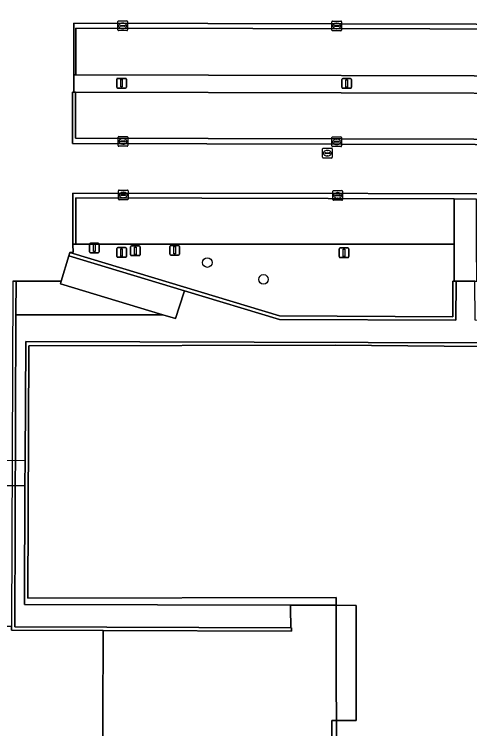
# Model space of a CAD drawing. Extents: x 161477 to 163040, y 383680 to 384871.
# Drawn here: x 162245.7 to 162292.3, y 384240.9 to 384314.1 of the extents above; entities that cross this region are included whole.
import ezdxf

# ---------------------------------------------------------------- set-up
doc = ezdxf.new("R2010")
doc.units = 0
for name, color, linetype in [('IMGEO_Boom', 7, 'Continuous'), ('IMGEO_Dek', 7, 'Continuous'), ('IMGEO_Groenvoorziening', 7, 'Continuous'), ('IMGEO_Kolk', 7, 'Continuous'), ('IMGEO_Lichtmast', 7, 'Continuous'), ('IMGEO_Muur', 7, 'Continuous'), ('IMGEO_Pand', 7, 'Continuous'), ('IMGEO_Pand_overbouw', 7, 'Continuous'), ('IMGEO_Parkeervlak_open', 7, 'Continuous'), ('IMGEO_Rijbaan_lokaal_open', 7, 'Continuous'), ('IMGEO_Rioolput', 7, 'Continuous'), ('IMGEO_Terreindeel_halfverhard', 7, 'Continuous'), ('IMGEO_Verkeersbordpaal', 7, 'Continuous'), ('IMGEO_Voetpad_gesloten', 7, 'Continuous'), ('IMGEO_Voetpad_op_trap', 7, 'Continuous'), ('IMGEO_Voetpad_open', 7, 'Continuous')]:
    doc.layers.add(name, color=color, linetype=linetype)

msp = doc.modelspace()

# ---------------------------------------------------------------- linework, layer by layer
at = {"layer": 'IMGEO_Boom'}
for centre in [(162265.43, 384288.63), (162271.18, 384286.91)]:
    msp.add_circle(centre, 0.489, dxfattribs=at)
at = {"layer": 'IMGEO_Dek'}
msp.add_lwpolyline([(162246.76, 384268.33), (162201.356, 384268.466), (162195.455, 384268.484), (162192.34, 384268.493), (162192.342, 384265.861), (162205.178, 384265.85), (162244.467, 384265.817), (162246.751, 384265.815)], close=True, dxfattribs=at)
at = {"layer": 'IMGEO_Groenvoorziening'}
for points in [[(162306.648, 384307.727), (162306.335, 384307.728), (162251.95, 384307.873), (162251.752, 384307.874), (162251.743, 384306.262), (162251.742, 384306.087), (162251.936, 384306.086), (162306.325, 384305.934), (162306.649, 384305.933)], [(162290.689, 384290.524), (162251.957, 384290.516), (162251.673, 384290.516), (162251.69, 384289.648), (162251.337, 384289.671), (162251.692, 384289.564), (162272.834, 384283.163), (162290.561, 384283.086), (162290.562, 384286.723), (162290.688, 384286.725)]]:
    msp.add_lwpolyline(points, close=True, dxfattribs=at)
at = {"layer": 'IMGEO_Kolk'}
for p, q in [((162256.265, 384312.458), (162256.265, 384313.31)), ((162256.34, 384313.384), (162257.192, 384313.384)), ((162256.524, 384312.878), (162256.524, 384312.89)), ((162256.962, 384312.841), (162256.564, 384312.841)), ((162256.567, 384312.927), (162256.965, 384312.927)), ((162256.753, 384313.164), (162256.778, 384313.164)), ((162257.008, 384312.89), (162257.008, 384312.878)), ((162257.266, 384313.31), (162257.266, 384312.458)), ((162278.179, 384312.435), (162278.179, 384313.287)), ((162278.254, 384313.361), (162279.106, 384313.361)), ((162278.438, 384312.855), (162278.438, 384312.867)), ((162278.876, 384312.818), (162278.478, 384312.818)), ((162278.481, 384312.904), (162278.879, 384312.904)), ((162278.667, 384313.141), (162278.692, 384313.141)), ((162278.922, 384312.867), (162278.922, 384312.855)), ((162279.18, 384313.287), (162279.18, 384312.435)), ((162257.192, 384312.384), (162256.34, 384312.384)), ((162256.776, 384312.604), (162256.751, 384312.604)), ((162279.106, 384312.361), (162278.254, 384312.361)), ((162278.69, 384312.581), (162278.665, 384312.581)), ((162256.289, 384300.619), (162256.289, 384301.471)), ((162256.364, 384301.545), (162257.216, 384301.545)), ((162256.591, 384301.088), (162256.989, 384301.088)), ((162256.777, 384301.325), (162256.802, 384301.325)), ((162257.29, 384301.471), (162257.29, 384300.619)), ((162278.183, 384300.581), (162278.183, 384301.433)), ((162278.258, 384301.507), (162279.11, 384301.507)), ((162278.671, 384301.287), (162278.696, 384301.287)), ((162279.184, 384301.433), (162279.184, 384300.581)), ((162257.216, 384300.545), (162256.364, 384300.545)), ((162256.548, 384301.039), (162256.548, 384301.051)), ((162256.986, 384301.002), (162256.588, 384301.002)), ((162256.8, 384300.765), (162256.775, 384300.765)), ((162257.032, 384301.051), (162257.032, 384301.039)), ((162279.11, 384300.507), (162278.258, 384300.507)), ((162278.442, 384301.001), (162278.442, 384301.013)), ((162278.88, 384300.964), (162278.482, 384300.964)), ((162278.485, 384301.05), (162278.883, 384301.05)), ((162278.694, 384300.727), (162278.669, 384300.727)), ((162278.926, 384301.013), (162278.926, 384301.001)), ((162256.318, 384295.127), (162256.318, 384295.979)), ((162256.393, 384296.053), (162257.245, 384296.053)), ((162257.319, 384295.979), (162257.319, 384295.127)), ((162278.353, 384296.014), (162279.205, 384296.014)), ((162256.577, 384295.547), (162256.577, 384295.559)), ((162257.015, 384295.51), (162256.617, 384295.51)), ((162256.62, 384295.596), (162257.018, 384295.596)), ((162256.829, 384295.273), (162256.804, 384295.273)), ((162256.806, 384295.833), (162256.831, 384295.833)), ((162257.061, 384295.559), (162257.061, 384295.547)), ((162278.278, 384295.088), (162278.278, 384295.94)), ((162278.537, 384295.508), (162278.537, 384295.52)), ((162278.975, 384295.471), (162278.577, 384295.471)), ((162278.58, 384295.557), (162278.978, 384295.557)), ((162278.789, 384295.234), (162278.764, 384295.234)), ((162278.766, 384295.794), (162278.791, 384295.794)), ((162279.021, 384295.52), (162279.021, 384295.508)), ((162279.279, 384295.94), (162279.279, 384295.088)), ((162257.245, 384295.053), (162256.393, 384295.053)), ((162279.205, 384295.014), (162278.353, 384295.014))]:
    msp.add_line(p, q, dxfattribs=at)
for points in [[(162256.265, 384312.458), (162256.265, 384313.31)], [(162256.34, 384313.384), (162257.192, 384313.384)], [(162257.266, 384313.31), (162257.266, 384312.458)], [(162278.179, 384312.435), (162278.179, 384313.287)], [(162278.254, 384313.361), (162279.106, 384313.361)], [(162279.18, 384313.287), (162279.18, 384312.435)], [(162257.192, 384312.384), (162256.34, 384312.384)], [(162279.106, 384312.361), (162278.254, 384312.361)], [(162256.289, 384300.619), (162256.289, 384301.471)], [(162256.364, 384301.545), (162257.216, 384301.545)], [(162257.29, 384301.471), (162257.29, 384300.619)], [(162278.183, 384300.581), (162278.183, 384301.433)], [(162278.258, 384301.507), (162279.11, 384301.507)], [(162279.184, 384301.433), (162279.184, 384300.581)], [(162257.216, 384300.545), (162256.364, 384300.545)], [(162279.11, 384300.507), (162278.258, 384300.507)], [(162256.318, 384295.127), (162256.318, 384295.979)], [(162256.393, 384296.053), (162257.245, 384296.053)], [(162257.319, 384295.979), (162257.319, 384295.127)], [(162278.353, 384296.014), (162279.205, 384296.014)], [(162278.278, 384295.088), (162278.278, 384295.94)], [(162279.279, 384295.94), (162279.279, 384295.088)], [(162257.245, 384295.053), (162256.393, 384295.053)], [(162279.205, 384295.014), (162278.353, 384295.014)]]:
    msp.add_lwpolyline(points, dxfattribs=at)
for centre, radius, start, end in [((162256.342, 384313.308), 0.0765, 91.55205, 178.44795), ((162256.342, 384313.308), 0.0765, 91.55205, 178.44795), ((162256.564, 384312.887), 0.0403, 85.87752, 175.75265), ((162256.561, 384312.877), 0.0366, 178.93798, 274.71019), ((162256.965, 384312.884), 0.043, 264.86636, 352.45326), ((162256.969, 384312.889), 0.0386, 1.73085, 96.63898), ((162257.19, 384313.308), 0.0765, 1.55205, 88.44795), ((162257.19, 384313.308), 0.0765, 1.55205, 88.44795), ((162278.256, 384313.285), 0.0765, 91.55205, 178.44795), ((162278.256, 384313.285), 0.0765, 91.55205, 178.44795), ((162278.478, 384312.864), 0.0403, 85.87752, 175.75265), ((162278.475, 384312.854), 0.0366, 178.93798, 274.71019), ((162278.879, 384312.861), 0.043, 264.86636, 352.45326), ((162278.883, 384312.866), 0.0386, 1.73085, 96.63898), ((162279.104, 384313.285), 0.0765, 1.55205, 88.44795), ((162279.104, 384313.285), 0.0765, 1.55205, 88.44795), ((162256.342, 384312.46), 0.0765, 181.55205, 268.44795), ((162256.342, 384312.46), 0.0765, 181.55205, 268.44795), ((162257.19, 384312.46), 0.0765, 271.55205, 358.44795), ((162257.19, 384312.46), 0.0765, 271.55205, 358.44795), ((162278.256, 384312.437), 0.0765, 181.55205, 268.44795), ((162278.256, 384312.437), 0.0765, 181.55205, 268.44795), ((162279.104, 384312.437), 0.0765, 271.55205, 358.44795), ((162279.104, 384312.437), 0.0765, 271.55205, 358.44795), ((162256.366, 384301.469), 0.0765, 91.55205, 178.44795), ((162256.366, 384301.469), 0.0765, 91.55205, 178.44795), ((162256.588, 384301.048), 0.0403, 85.87752, 175.75265), ((162256.993, 384301.05), 0.0386, 1.73085, 96.63898), ((162257.214, 384301.469), 0.0765, 1.55205, 88.44795), ((162257.214, 384301.469), 0.0765, 1.55205, 88.44795), ((162278.26, 384301.431), 0.0765, 91.55205, 178.44795), ((162278.26, 384301.431), 0.0765, 91.55205, 178.44795), ((162279.108, 384301.431), 0.0765, 1.55205, 88.44795), ((162279.108, 384301.431), 0.0765, 1.55205, 88.44795), ((162256.366, 384300.621), 0.0765, 181.55205, 268.44795), ((162256.366, 384300.621), 0.0765, 181.55205, 268.44795), ((162256.585, 384301.038), 0.0366, 178.93798, 274.71019), ((162256.989, 384301.045), 0.043, 264.86636, 352.45326), ((162257.214, 384300.621), 0.0765, 271.55205, 358.44795), ((162257.214, 384300.621), 0.0765, 271.55205, 358.44795), ((162278.26, 384300.583), 0.0765, 181.55205, 268.44795), ((162278.26, 384300.583), 0.0765, 181.55205, 268.44795), ((162278.482, 384301.01), 0.0403, 85.87752, 175.75265), ((162278.479, 384301), 0.0366, 178.93798, 274.71019), ((162278.883, 384301.007), 0.043, 264.86636, 352.45326), ((162278.887, 384301.012), 0.0386, 1.73085, 96.63898), ((162279.108, 384300.583), 0.0765, 271.55205, 358.44795), ((162279.108, 384300.583), 0.0765, 271.55205, 358.44795), ((162256.395, 384295.977), 0.0765, 91.55205, 178.44795), ((162256.395, 384295.977), 0.0765, 91.55205, 178.44795), ((162257.243, 384295.977), 0.0765, 1.55205, 88.44795), ((162257.243, 384295.977), 0.0765, 1.55205, 88.44795), ((162278.355, 384295.938), 0.0765, 91.55205, 178.44795), ((162278.355, 384295.938), 0.0765, 91.55205, 178.44795), ((162279.203, 384295.938), 0.0765, 1.55205, 88.44795), ((162279.203, 384295.938), 0.0765, 1.55205, 88.44795), ((162256.617, 384295.556), 0.0403, 85.87752, 175.75265), ((162256.614, 384295.546), 0.0366, 178.93798, 274.71019), ((162257.018, 384295.553), 0.043, 264.86636, 352.45326), ((162257.022, 384295.558), 0.0386, 1.73085, 96.63898), ((162278.577, 384295.517), 0.0403, 85.87752, 175.75265), ((162278.574, 384295.507), 0.0366, 178.93798, 274.71019), ((162278.978, 384295.514), 0.043, 264.86636, 352.45326), ((162278.982, 384295.519), 0.0386, 1.73085, 96.63898), ((162256.395, 384295.129), 0.0765, 181.55205, 268.44795), ((162256.395, 384295.129), 0.0765, 181.55205, 268.44795), ((162257.243, 384295.129), 0.0765, 271.55205, 358.44795), ((162257.243, 384295.129), 0.0765, 271.55205, 358.44795), ((162278.355, 384295.09), 0.0765, 181.55205, 268.44795), ((162278.355, 384295.09), 0.0765, 181.55205, 268.44795), ((162279.203, 384295.09), 0.0765, 271.55205, 358.44795), ((162279.203, 384295.09), 0.0765, 271.55205, 358.44795)]:
    msp.add_arc(centre, radius, start, end, dxfattribs=at)
for centre, major_axis, ratio, start_param, end_param in [((162256.752, 384312.884), (-0.387, 0.002), 0.722429, 4.712389, 7.853982), ((162256.777, 384312.884), (-0.39, 0.002), 0.717154, 1.570796, 4.712389), ((162278.666, 384312.861), (-0.387, 0.002), 0.722429, 4.712389, 7.853982), ((162278.691, 384312.861), (-0.39, 0.002), 0.717154, 1.570796, 4.712389), ((162256.776, 384301.045), (-0.387, 0.002), 0.722429, 4.712389, 7.853982), ((162256.801, 384301.045), (-0.39, 0.002), 0.717154, 1.570796, 4.712389), ((162278.67, 384301.007), (-0.387, 0.002), 0.722429, 4.712389, 7.853982), ((162278.695, 384301.007), (-0.39, 0.002), 0.717154, 1.570796, 4.712389), ((162256.805, 384295.553), (-0.387, 0.002), 0.722429, 4.712389, 7.853982), ((162256.83, 384295.553), (-0.39, 0.002), 0.717154, 1.570796, 4.712389), ((162278.765, 384295.514), (-0.387, 0.002), 0.722429, 4.712389, 7.853982), ((162278.79, 384295.514), (-0.39, 0.002), 0.717154, 1.570796, 4.712389)]:
    msp.add_ellipse(centre, major_axis=major_axis, ratio=ratio, start_param=start_param, end_param=end_param, dxfattribs=at)
at = {"layer": 'IMGEO_Lichtmast'}
for p, q in [((162256.145, 384306.6), (162256.145, 384307.4)), ((162256.145, 384307.4), (162256.145, 384306.6)), ((162256.245, 384307.5), (162257.035, 384307.5)), ((162257.035, 384307.5), (162256.245, 384307.5)), ((162257.135, 384307.4), (162257.135, 384306.6)), ((162257.135, 384306.6), (162257.135, 384307.4)), ((162279.205, 384306.58), (162279.205, 384307.38)), ((162279.205, 384307.38), (162279.205, 384306.58)), ((162279.305, 384307.48), (162280.095, 384307.48)), ((162280.095, 384307.48), (162279.305, 384307.48)), ((162280.195, 384307.38), (162280.195, 384306.58)), ((162280.195, 384306.58), (162280.195, 384307.38)), ((162257.035, 384306.5), (162256.245, 384306.5)), ((162256.245, 384306.5), (162257.035, 384306.5)), ((162280.095, 384306.48), (162279.305, 384306.48)), ((162279.305, 384306.48), (162280.095, 384306.48)), ((162256.255, 384290.17), (162257.045, 384290.17)), ((162257.045, 384290.17), (162256.255, 384290.17)), ((162279.035, 384290.14), (162279.825, 384290.14)), ((162279.825, 384290.14), (162279.035, 384290.14)), ((162256.155, 384289.27), (162256.155, 384290.07)), ((162256.155, 384290.07), (162256.155, 384289.27)), ((162257.145, 384290.07), (162257.145, 384289.27)), ((162257.145, 384289.27), (162257.145, 384290.07)), ((162278.935, 384289.24), (162278.935, 384290.04)), ((162278.935, 384290.04), (162278.935, 384289.24)), ((162279.925, 384290.04), (162279.925, 384289.24)), ((162279.925, 384289.24), (162279.925, 384290.04)), ((162257.045, 384289.17), (162256.255, 384289.17)), ((162256.255, 384289.17), (162257.045, 384289.17)), ((162279.825, 384289.14), (162279.035, 384289.14)), ((162279.035, 384289.14), (162279.825, 384289.14))]:
    msp.add_line(p, q, dxfattribs=at)
for points in [[(162256.565, 384307.375), (162256.715, 384307.375), (162256.715, 384306.625), (162256.565, 384306.625), (162256.565, 384307.375)], [(162279.625, 384307.355), (162279.775, 384307.355), (162279.775, 384306.605), (162279.625, 384306.605), (162279.625, 384307.355)], [(162256.575, 384290.045), (162256.725, 384290.045), (162256.725, 384289.295), (162256.575, 384289.295), (162256.575, 384290.045)], [(162279.355, 384290.015), (162279.505, 384290.015), (162279.505, 384289.265), (162279.355, 384289.265), (162279.355, 384290.015)]]:
    msp.add_lwpolyline(points, dxfattribs=at)
for centre, start, end in [((162256.245, 384307.4), 90, 180), ((162256.245, 384307.4), 90, 180), ((162257.035, 384307.4), 0, 90), ((162257.035, 384307.4), 360, 90), ((162279.305, 384307.38), 90, 180), ((162279.305, 384307.38), 90, 180), ((162280.095, 384307.38), 0, 90), ((162280.095, 384307.38), 360, 90), ((162256.245, 384306.6), 180, 270), ((162256.245, 384306.6), 180, 270), ((162257.035, 384306.6), 270, 0), ((162257.035, 384306.6), 270, 0), ((162279.305, 384306.58), 180, 270), ((162279.305, 384306.58), 180, 270), ((162280.095, 384306.58), 270, 0), ((162280.095, 384306.58), 270, 0), ((162256.255, 384290.07), 90, 180), ((162256.255, 384290.07), 90, 180), ((162257.045, 384290.07), 0, 90), ((162257.045, 384290.07), 360, 90), ((162279.035, 384290.04), 90, 180), ((162279.035, 384290.04), 90, 180), ((162279.825, 384290.04), 0, 90), ((162279.825, 384290.04), 360, 90), ((162256.255, 384289.27), 180, 270), ((162256.255, 384289.27), 180, 270), ((162257.045, 384289.27), 270, 0), ((162257.045, 384289.27), 270, 0), ((162279.035, 384289.24), 180, 270), ((162279.035, 384289.24), 180, 270), ((162279.825, 384289.24), 270, 0), ((162279.825, 384289.24), 270, 0)]:
    msp.add_arc(centre, 0.1, start, end, dxfattribs=at)
at = {"layer": 'IMGEO_Muur'}
for points in [[(162251.692, 384289.564), (162251.337, 384289.671), (162251.261, 384289.331), (162263.102, 384285.748), (162272.833, 384282.803), (162290.885, 384282.737), (162290.905, 384286.728), (162290.688, 384286.725), (162290.562, 384286.723), (162290.561, 384283.086), (162272.834, 384283.163)], [(162245.835, 384283.278), (162245.846, 384286.74), (162245.592, 384286.74), (162245.497, 384286.739), (162245.496, 384286.53), (162245.382, 384251.367), (162245.381, 384250.997), (162254.773, 384250.956), (162274.056, 384250.872), (162274.045, 384251.223), (162273.987, 384251.223), (162245.731, 384251.342)]]:
    msp.add_lwpolyline(points, close=True, dxfattribs=at)
at = {"layer": 'IMGEO_Pand'}
msp.add_lwpolyline([(162332.868, 384338.814), (162317.775, 384338.596), (162317.492, 384279.991), (162304.608, 384279.951), (162278.525, 384280.163), (162247.165, 384280.093), (162247.036, 384254.271), (162278.605, 384254.33), (162278.607, 384253.545), (162280.67, 384253.504), (162280.662, 384245.479), (162280.658, 384241.734), (162279.188, 384241.732), (162278.644, 384241.731), (162278.744, 384209.614), (162304.79, 384209.113), (162304.675, 384253.783), (162332.833, 384253.804)], close=True, dxfattribs=at)
at = {"layer": 'IMGEO_Pand_overbouw'}
msp.add_lwpolyline([(162278.644, 384241.731), (162279.188, 384241.732), (162280.658, 384241.734), (162280.662, 384245.479), (162280.67, 384253.504), (162278.607, 384253.545), (162278.632, 384245.521)], close=True, dxfattribs=at)
at = {"layer": 'IMGEO_Parkeervlak_open'}
for points in [[(162251.95, 384307.873), (162306.335, 384307.728), (162306.335, 384307.896), (162306.351, 384312.527), (162251.969, 384312.627), (162251.952, 384308.189)], [(162306.325, 384305.934), (162251.936, 384306.086), (162251.935, 384305.669), (162251.922, 384301.36), (162306.299, 384301.235), (162306.323, 384305.52)], [(162290.689, 384295.163), (162251.976, 384295.246), (162251.959, 384290.94), (162251.957, 384290.516), (162290.689, 384290.524), (162290.689, 384290.844)]]:
    msp.add_lwpolyline(points, close=True, dxfattribs=at)
at = {"layer": 'IMGEO_Rijbaan_lokaal_open'}
for points in [[(162251.773, 384313.163), (162306.67, 384313.006), (162306.648, 384307.727), (162306.649, 384305.933), (162306.615, 384300.701), (162251.63, 384300.824), (162251.628, 384306.087), (162251.742, 384306.087), (162251.743, 384306.262), (162251.752, 384307.874)], [(162251.752, 384307.874), (162251.95, 384307.873), (162251.952, 384308.189), (162251.969, 384312.627), (162306.351, 384312.527), (162306.335, 384307.896), (162306.335, 384307.728), (162306.648, 384307.727), (162306.67, 384313.006), (162251.773, 384313.163)], [(162306.649, 384305.933), (162306.325, 384305.934), (162306.323, 384305.52), (162306.299, 384301.235), (162251.922, 384301.36), (162251.935, 384305.669), (162251.936, 384306.086), (162251.742, 384306.087), (162251.628, 384306.087), (162251.63, 384300.824), (162306.615, 384300.701)], [(162312.113, 384295.659), (162251.657, 384295.742), (162251.673, 384290.516), (162251.957, 384290.516), (162251.959, 384290.94), (162251.976, 384295.246), (162290.689, 384295.163), (162292.993, 384295.139), (162312.113, 384295.106)]]:
    msp.add_lwpolyline(points, close=True, dxfattribs=at)
msp.add_lwpolyline([(162245.592, 384286.74), (162245.846, 384286.74), (162250.459, 384286.738), (162251.261, 384289.331), (162251.337, 384289.671), (162251.69, 384289.648), (162251.673, 384290.516), (162251.657, 384295.742), (162312.113, 384295.659)], dxfattribs=at)
at = {"layer": 'IMGEO_Rioolput'}
for p, q in [((162277.219, 384299.414), (162277.219, 384300.266)), ((162277.294, 384300.34), (162278.146, 384300.34)), ((162277.478, 384299.834), (162277.478, 384299.846)), ((162277.916, 384299.797), (162277.518, 384299.797)), ((162277.521, 384299.883), (162277.919, 384299.883)), ((162277.707, 384300.12), (162277.732, 384300.12)), ((162277.962, 384299.846), (162277.962, 384299.834)), ((162278.22, 384300.266), (162278.22, 384299.414)), ((162278.146, 384299.34), (162277.294, 384299.34)), ((162277.73, 384299.56), (162277.705, 384299.56))]:
    msp.add_line(p, q, dxfattribs=at)
for points in [[(162277.219, 384299.414), (162277.219, 384300.266)], [(162277.294, 384300.34), (162278.146, 384300.34)], [(162278.22, 384300.266), (162278.22, 384299.414)], [(162278.146, 384299.34), (162277.294, 384299.34)]]:
    msp.add_lwpolyline(points, dxfattribs=at)
for centre, radius, start, end in [((162277.296, 384300.264), 0.0765, 91.55205, 178.44795), ((162277.296, 384300.264), 0.0765, 91.55205, 178.44795), ((162277.518, 384299.843), 0.0403, 85.87752, 175.75265), ((162277.515, 384299.833), 0.0366, 178.93798, 274.71019), ((162277.919, 384299.84), 0.043, 264.86636, 352.45326), ((162277.923, 384299.845), 0.0386, 1.73085, 96.63898), ((162278.144, 384300.264), 0.0765, 1.55205, 88.44795), ((162278.144, 384300.264), 0.0765, 1.55205, 88.44795), ((162277.296, 384299.416), 0.0765, 181.55205, 268.44795), ((162277.296, 384299.416), 0.0765, 181.55205, 268.44795), ((162278.144, 384299.416), 0.0765, 271.55205, 358.44795), ((162278.144, 384299.416), 0.0765, 271.55205, 358.44795)]:
    msp.add_arc(centre, radius, start, end, dxfattribs=at)
for centre, major_axis, ratio, start_param, end_param in [((162277.706, 384299.84), (-0.387, 0.002), 0.722429, 4.712389, 7.853982), ((162277.731, 384299.84), (-0.39, 0.002), 0.717154, 1.570796, 4.712389)]:
    msp.add_ellipse(centre, major_axis=major_axis, ratio=ratio, start_param=start_param, end_param=end_param, dxfattribs=at)
at = {"layer": 'IMGEO_Terreindeel_halfverhard'}
for points in [[(162317.05, 384321.117), (162316.975, 384283.053), (162316.974, 384282.68), (162316.97, 384280.343), (162246.86, 384280.565), (162246.76, 384268.33), (162246.751, 384265.878), (162246.699, 384253.615), (162273.952, 384253.562), (162278.23, 384253.553), (162278.607, 384253.545), (162278.605, 384254.33), (162247.036, 384254.271), (162247.165, 384280.093), (162278.525, 384280.163), (162304.608, 384279.951), (162317.492, 384279.991), (162317.775, 384338.596)], [(162304.79, 384209.113), (162278.744, 384209.614), (162278.644, 384241.731), (162278.188, 384241.731), (162278.196, 384236.398), (162278.196, 384236.33), (162278.207, 384229.235), (162278.236, 384209.256), (162278.237, 384209.017), (162291.767, 384209.002), (162295.07, 384208.998)]]:
    msp.add_lwpolyline(points, dxfattribs=at)
at = {"layer": 'IMGEO_Verkeersbordpaal'}
for p, q in [((162253.365, 384289.73), (162253.365, 384290.53)), ((162253.365, 384290.53), (162253.365, 384289.73)), ((162253.465, 384290.63), (162254.255, 384290.63)), ((162254.255, 384290.63), (162253.465, 384290.63)), ((162254.355, 384290.53), (162254.355, 384289.73)), ((162254.355, 384289.73), (162254.355, 384290.53)), ((162257.565, 384289.44), (162257.565, 384290.24)), ((162257.565, 384290.24), (162257.565, 384289.44)), ((162257.665, 384290.34), (162258.455, 384290.34)), ((162258.455, 384290.34), (162257.665, 384290.34)), ((162258.555, 384290.24), (162258.555, 384289.44)), ((162258.555, 384289.44), (162258.555, 384290.24)), ((162261.585, 384289.49), (162261.585, 384290.29)), ((162261.585, 384290.29), (162261.585, 384289.49)), ((162261.685, 384290.39), (162262.475, 384290.39)), ((162262.475, 384290.39), (162261.685, 384290.39)), ((162262.575, 384290.29), (162262.575, 384289.49)), ((162262.575, 384289.49), (162262.575, 384290.29)), ((162254.255, 384289.63), (162253.465, 384289.63)), ((162253.465, 384289.63), (162254.255, 384289.63)), ((162262.475, 384289.39), (162261.685, 384289.39)), ((162261.685, 384289.39), (162262.475, 384289.39)), ((162258.455, 384289.34), (162257.665, 384289.34)), ((162257.665, 384289.34), (162258.455, 384289.34))]:
    msp.add_line(p, q, dxfattribs=at)
for points in [[(162253.785, 384290.505), (162253.935, 384290.505), (162253.935, 384289.755), (162253.785, 384289.755), (162253.785, 384290.505)], [(162257.985, 384290.215), (162258.135, 384290.215), (162258.135, 384289.465), (162257.985, 384289.465), (162257.985, 384290.215)], [(162262.005, 384290.265), (162262.155, 384290.265), (162262.155, 384289.515), (162262.005, 384289.515), (162262.005, 384290.265)]]:
    msp.add_lwpolyline(points, dxfattribs=at)
for centre, start, end in [((162253.465, 384290.53), 90, 180), ((162253.465, 384290.53), 90, 180), ((162254.255, 384290.53), 0, 90), ((162254.255, 384290.53), 360, 90), ((162257.665, 384290.24), 90, 180), ((162257.665, 384290.24), 90, 180), ((162258.455, 384290.24), 0, 90), ((162258.455, 384290.24), 360, 90), ((162261.685, 384290.29), 90, 180), ((162261.685, 384290.29), 90, 180), ((162262.475, 384290.29), 0, 90), ((162262.475, 384290.29), 360, 90), ((162253.465, 384289.73), 180, 270), ((162253.465, 384289.73), 180, 270), ((162254.255, 384289.73), 270, 0), ((162254.255, 384289.73), 270, 0), ((162257.665, 384289.44), 180, 270), ((162257.665, 384289.44), 180, 270), ((162258.455, 384289.44), 270, 0), ((162258.455, 384289.44), 270, 0), ((162261.685, 384289.49), 180, 270), ((162261.685, 384289.49), 180, 270), ((162262.475, 384289.49), 270, 0), ((162262.475, 384289.49), 270, 0)]:
    msp.add_arc(centre, 0.1, start, end, dxfattribs=at)
at = {"layer": 'IMGEO_Voetpad_gesloten'}
msp.add_lwpolyline([(162246.76, 384268.33), (162201.356, 384268.466), (162195.455, 384268.484), (162192.34, 384268.493), (162192.342, 384265.861), (162205.178, 384265.85), (162244.467, 384265.817), (162246.751, 384265.815)], close=True, dxfattribs=at)
at = {"layer": 'IMGEO_Voetpad_op_trap'}
msp.add_lwpolyline([(162278.196, 384236.398), (162278.188, 384241.731), (162278.644, 384241.731), (162278.632, 384245.521), (162278.607, 384253.545), (162278.23, 384253.553), (162273.952, 384253.562), (162273.962, 384252.916), (162273.982, 384251.585), (162273.987, 384251.223), (162274.045, 384251.223), (162274.056, 384250.872), (162254.773, 384250.956), (162254.769, 384249.797), (162254.745, 384243.094), (162254.738, 384241.094), (162254.735, 384240.068)], dxfattribs=at)
at = {"layer": 'IMGEO_Voetpad_open'}
for points in [[(162292.988, 384290.529), (162292.993, 384295.139), (162290.689, 384295.163), (162290.689, 384290.844), (162290.689, 384290.524), (162290.688, 384286.725), (162290.905, 384286.728), (162292.826, 384286.74), (162293.041, 384286.728), (162293.041, 384286.766)], [(162251.261, 384289.331), (162250.459, 384286.738), (162250.407, 384286.461), (162260.881, 384283.273), (162262.174, 384282.902), (162263.027, 384285.517), (162263.102, 384285.748)], [(162316.974, 384282.68), (162310.91, 384282.691), (162292.841, 384282.724), (162292.826, 384286.74), (162290.905, 384286.728), (162290.885, 384282.737), (162272.833, 384282.803), (162263.102, 384285.748), (162263.027, 384285.517), (162262.174, 384282.902), (162260.881, 384283.273), (162248.933, 384283.277), (162245.835, 384283.278), (162245.731, 384251.342), (162273.987, 384251.223), (162273.982, 384251.585), (162273.962, 384252.916), (162273.952, 384253.562), (162246.699, 384253.615), (162246.751, 384265.878), (162246.76, 384268.33), (162246.86, 384280.565), (162316.97, 384280.343)], [(162250.459, 384286.738), (162245.846, 384286.74), (162245.835, 384283.278), (162248.933, 384283.277), (162260.881, 384283.273), (162250.407, 384286.461)], [(162280.67, 384253.504), (162278.607, 384253.545), (162278.632, 384245.521), (162278.644, 384241.731), (162279.188, 384241.732), (162280.658, 384241.734), (162280.662, 384245.479)]]:
    msp.add_lwpolyline(points, close=True, dxfattribs=at)
msp.add_lwpolyline([(162254.735, 384240.068), (162254.738, 384241.094), (162254.745, 384243.094), (162254.769, 384249.797), (162254.773, 384250.956), (162245.381, 384250.997), (162245.382, 384251.367), (162245.287, 384251.367), (162243.785, 384251.377), (162243.818, 384264.431), (162243.755, 384264.441), (162240.287, 384264.43), (162240.284, 384254.303), (162238.29, 384254.302), (162238.299, 384253.803), (162219.549, 384253.802), (162219.539, 384254.292), (162217.507, 384254.425), (162217.541, 384264.496), (162208.956, 384264.471)], dxfattribs=at)

doc.saveas('drawing.dxf')
